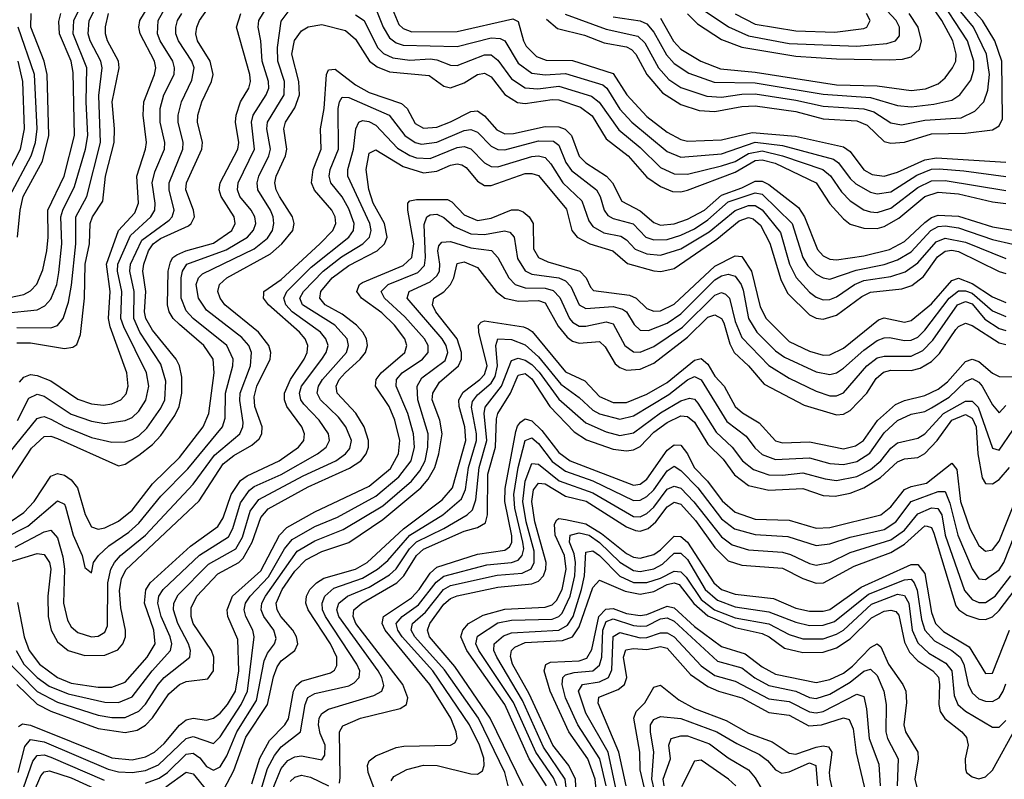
# Model space of a CAD drawing. Header units: inches. Extents: x 501365 to 657855, y 482276 to 547543.
# Tile 440 of 656: x 561558 to 564465, y 535430 to 537672. Entities that reach past the tile are written whole.
import ezdxf

# ---------------------------------------------------------------- set-up
doc = ezdxf.new("R2010")
doc.units = ezdxf.units.IN
doc.header["$MEASUREMENT"] = 0
doc.layers.add('A5563', color=7, linetype='Continuous')

msp = doc.modelspace()

# ---------------------------------------------------------------- linework, layer by layer
at = {"layer": 'A5563', "color": 5}
for points, elevation in [([(561514.3, 536805.7), (561610, 536815.8), (561632.6, 536827.4), (561650, 536847.4), (561667.8, 536890), (561674, 536926), (561682.9, 537010), (561680.1, 537090), (561685.2, 537110), (561719.9, 537180.1), (561752.4, 537290), (561759.2, 537330), (561754.3, 537430), (561756.8, 537530), (561716.5, 537630), (561717.8, 537670), (561767, 537770)], 4060), ([(561550, 536763.1), (561650, 536762.4), (561670.2, 536769.8), (561686.5, 536790), (561702.1, 536837.9), (561711.6, 536888.4), (561723.8, 537010), (561724, 537090), (561756.3, 537150), (561796.7, 537310), (561792.1, 537447.9), (561801.6, 537530), (561797.5, 537550), (561765.8, 537610), (561760.3, 537630), (561763.6, 537670), (561803.3, 537750)], 4040), ([(563310, 537680.7), (563390, 537668.9), (563410, 537660.2), (563430, 537635.4), (563467.9, 537567.9), (563490, 537542.4), (563533.9, 537513.9), (563608, 537488), (563730, 537485.4), (563930, 537452.2), (564070, 537442.4), (564150, 537418.5), (564190, 537415.3), (564257.1, 537422.9), (564310, 537434.9), (564334.2, 537450), (564366.2, 537493.8), (564375.5, 537524.5), (564375, 537550), (564356.8, 537610), (564264.4, 537750)], 3960), ([(562648.4, 537728.4), (562678, 537658), (562690, 537645.8), (562716.2, 537636.2), (562850, 537637.7), (563014.5, 537674.5), (563030, 537666.5), (563045.2, 537610), (563053.9, 537593.9), (563083.5, 537563.5), (563112.8, 537552.8), (563190, 537551.8), (563310, 537513.7), (563350.6, 537450), (563410, 537386.6), (563470, 537340.5), (563510, 537318.5), (563530, 537313), (563630, 537317), (563720.7, 537339.3), (563848.6, 537328.6), (563990, 537296.9), (564010, 537282.8), (564050, 537228.6), (564075.4, 537215.4), (564110, 537210), (564150, 537221.5), (564230, 537257.9), (564264.6, 537264.6), (564470, 537251.8)], 3880), ([(563113.6, 537673.6), (563145.8, 537645.8), (563226, 537626), (563283.6, 537603.6), (563350, 537591.7), (563364, 537584), (563377.3, 537570), (563409.9, 537509.9), (563455.8, 537455.8), (563510, 537421.4), (563564.5, 537404.5), (563610, 537401.4), (563690, 537415.8), (563730, 537417.6), (563850, 537401.3), (563930, 537379.9), (564030, 537373.7), (564060.6, 537360.6), (564110, 537312.6), (564130, 537307.7), (564170, 537310.9), (564250, 537335), (564350, 537336.9), (564430, 537347.4), (564450, 537359.2), (564460.1, 537379.9), (564458.2, 537550), (564437.1, 537610), (564400.6, 537670), (564347.5, 537727.5)], 3920), ([(563450, 537677), (563488.6, 537608.6), (563510, 537585), (563569.2, 537549.2), (563627.2, 537527.2), (563730, 537517.2), (563970, 537479.7), (564090, 537476.6), (564190, 537463.2), (564232, 537468), (564270, 537483.1), (564290, 537500.5), (564312.5, 537530), (564321.5, 537550), (564323.2, 537570), (564312.8, 537610), (564280.9, 537670), (564235.3, 537735.3)], 3980), ([(563579.4, 537699.4), (563651.1, 537651.1), (563710, 537624.4), (563830, 537602.1), (564030, 537593.7), (564118.5, 537601.5), (564143.4, 537610), (564155.4, 537624.6), (564156, 537650), (564145.9, 537670), (564090, 537730.2)], 4040), ([(561490, 536844.3), (561570, 536860.6), (561590, 536871.3), (561608.5, 536891.5), (561626.2, 536933.8), (561638.3, 536990), (561642.3, 537030), (561641.1, 537110), (561689.6, 537210), (561720, 537330), (561716.5, 537516.5), (561709.8, 537550), (561675.5, 537630), (561673.7, 537666.3), (561679.7, 537690)], 4080), ([(561499.7, 536360.3), (561610, 536494.7), (561621.3, 536498.7), (561630, 536501), (561650, 536493.2), (561690, 536471.2), (561770, 536438.3), (561830, 536425), (561870, 536426.1), (561890, 536432.5), (561910, 536443.7), (561933.6, 536466.4), (561975, 536525), (561986.7, 536550), (561990, 536605.1), (561975, 536655.1), (561913.1, 536750), (561894.9, 536790), (561895.8, 536870), (561883, 536930), (561885.6, 536950), (561918.8, 537021.1), (561999.3, 537080.7), (562008.6, 537090), (562014.7, 537110), (561999, 537170), (561999, 537190), (562040.1, 537290), (562040.8, 537310), (562026.4, 537370), (562025.7, 537390), (562035.4, 537430), (562066.7, 537493.3), (562073, 537530), (562066.3, 537550), (562026.7, 537610), (562019.5, 537630), (562018.8, 537650), (562024.3, 537670), (562036.8, 537690)], 3940), ([(561510, 536140.2), (561582.6, 536177.4), (561670, 536252), (561690, 536241.4), (561693.7, 536233.7), (561715.7, 536150), (561742.5, 536090), (561750, 536054.8), (561770, 536039.1), (561776, 536070), (561790.7, 536090), (561821.3, 536118.7), (561880.6, 536159.4), (561910, 536185.7), (561975, 536265.1), (562054.1, 536345.9), (562156.5, 536470), (562164.3, 536495.7), (562165.4, 536570), (562187.5, 536650), (562188.8, 536670), (562169.6, 536710), (562070.6, 536790), (562050, 536812.6), (562034.8, 536850), (562035.1, 536910), (562039, 536930), (562052.1, 536950), (562167.6, 536992.4), (562230.3, 537029.7), (562248.9, 537051.1), (562254.9, 537070), (562252.2, 537090), (562241.5, 537110), (562208.1, 537150), (562201.1, 537170), (562203.6, 537190), (562251.4, 537290), (562242.8, 537370), (562247.5, 537390), (562285.9, 537450), (562293.3, 537470), (562293.1, 537490), (562274, 537550), (562270.5, 537610), (562262.2, 537650), (562264.1, 537670), (562288.7, 537710)], 3860), ([(561530, 536311), (561593.2, 536406.8), (561630, 536441.4), (561650, 536442.5), (561670, 536435.7), (561850, 536355.2), (561870, 536359.5), (561910, 536386.3), (561950, 536417.6), (561975, 536445), (562016.3, 536503.7), (562029, 536530), (562036.5, 536570), (562036.6, 536616.6), (562029.8, 536649.8), (562020.2, 536670), (561950, 536755.4), (561930.9, 536790), (561926.6, 536810), (561930.1, 536870), (561921.3, 536930), (561924.8, 536950), (561938.9, 536990), (561951.9, 537010), (561974.2, 537025.8), (562056.1, 537063.9), (562064.8, 537070), (562074.1, 537090), (562071.6, 537110), (562049, 537170), (562050.4, 537190), (562096.2, 537290), (562098.2, 537310), (562083.4, 537370), (562084.2, 537390), (562095.7, 537430), (562124.6, 537490), (562129.1, 537510), (562120.8, 537550), (562083.1, 537610), (562078.1, 537630), (562080.7, 537650), (562089.3, 537670), (562117.9, 537710)], 3920), ([(561530, 536189.4), (561570, 536216.9), (561601, 536250), (561650, 536324.1), (561670, 536332.7), (561690, 536327.1), (561710, 536313.3), (561728.5, 536290), (561751, 536211), (561770, 536174.8), (561790, 536167.6), (561810, 536172.2), (561850, 536191.7), (561890, 536224.2), (561950, 536301.5), (562030, 536379.7), (562100.1, 536470), (562116.5, 536510), (562132.4, 536630), (562129.7, 536669.7), (562102.2, 536710), (562030, 536771.8), (562011.6, 536790), (561999.4, 536810), (561994.9, 536830), (561996.6, 536930), (562003.2, 536956.8), (562010.3, 536969.7), (562021.8, 536978.2), (562048.2, 536990), (562130, 537012.3), (562184.2, 537050), (562194.7, 537070), (562191.8, 537090), (562152.5, 537150), (562147.2, 537170), (562150.5, 537190), (562202.5, 537290), (562205.1, 537310), (562195.4, 537370), (562197.4, 537390), (562209.7, 537430), (562234.4, 537470), (562239.9, 537490), (562237.8, 537510), (562198, 537650), (562210.6, 537690)], 3880), ([(561544.9, 536115.1), (561630, 536160.2), (561650, 536165.2), (561670, 536142.7), (561686, 536086), (561690.5, 536050), (561687.5, 535950), (561699.1, 535899.1), (561710, 535880.1), (561730, 535862.6), (561770, 535850.4), (561790, 535852.2), (561810, 535864), (561817.7, 535882.3), (561818.5, 536010), (561827.6, 536050), (561837.9, 536070), (561855.7, 536090), (561929.2, 536150), (562070, 536300.9), (562133.7, 536386.3), (562208.5, 536450), (562217.3, 536470), (562217.5, 536482.5), (562208.1, 536548.1), (562209.1, 536570), (562239.6, 536650), (562242.7, 536690), (562234.6, 536710), (562214.3, 536734.3), (562110, 536814.5), (562086.3, 536850), (562079.4, 536890), (562085.6, 536910), (562097.8, 536922.2), (562250, 536995.3), (562290, 537027.3), (562304.7, 537050), (562308.9, 537070), (562306.5, 537090), (562298.6, 537110), (562260.9, 537170), (562258.8, 537190), (562264.1, 537210), (562294, 537270), (562298.3, 537290), (562287.9, 537350), (562290, 537370), (562339.4, 537450), (562340.3, 537490), (562320.3, 537550), (562319.1, 537590), (562330, 537668), (562356.4, 537703.6)], 3840), ([(561550, 536717.9), (561590, 536718.3), (561690, 536701.5), (561715.1, 536704.9), (561727.1, 536712.9), (561737.3, 536742.7), (561749.6, 536850.4), (561751.8, 536950), (561763.8, 537010), (561766, 537070), (561773.1, 537090), (561803.3, 537136.7), (561811.8, 537210), (561837.4, 537310), (561838.4, 537350), (561831, 537430), (561851.8, 537530), (561849.7, 537550), (561817.3, 537610), (561811.6, 537630), (561811.5, 537651.5), (561820.4, 537690)], 4020), ([(561551.5, 536488.5), (561585.6, 536554.4), (561610, 536566.6), (561630, 536561.2), (561710, 536507.5), (561770, 536486.6), (561810, 536480.3), (561870, 536488.8), (561890, 536498.1), (561910, 536516.5), (561930.9, 536549.1), (561939.5, 536590), (561932.4, 536630), (561865.2, 536765.3), (561857.2, 536790), (561860.1, 536870), (561847.2, 536930), (561847.6, 536950), (561885, 537035), (561945.8, 537090), (561957.1, 537110), (561958.3, 537130), (561949.4, 537190.6), (561957.5, 537222.5), (561986.1, 537290), (561986.9, 537310), (561973.3, 537370), (561972.9, 537410), (561984.1, 537450), (562013.8, 537510), (562015.4, 537530), (562010.2, 537550), (561972.8, 537610), (561965.3, 537630), (561967.2, 537670), (561990, 537709.7)], 3960), ([(561552.1, 537030), (561559.3, 537110), (561568.1, 537150), (561625.2, 537254.8), (561644.4, 537330), (561639.5, 537510), (561630, 537550), (561590.9, 537650), (561591.6, 537690)], 4120), ([(561557.7, 536602.3), (561570, 536616.5), (561590, 536624.3), (561610, 536622), (561650, 536606.4), (561730, 536551.7), (561770, 536537.6), (561805.8, 536534.2), (561830, 536537.7), (561856.7, 536550), (561872.3, 536567.7), (561878.4, 536590), (561874.1, 536630), (561825.1, 536765.1), (561820.1, 536790), (561825, 536870), (561814.8, 536950), (561850.2, 537050), (561897.8, 537102.2), (561909.2, 537130), (561904.3, 537210), (561929.9, 537290), (561932.2, 537310), (561922.7, 537390), (561924.3, 537430), (561956, 537510), (561959.8, 537530), (561956.3, 537550), (561914, 537630), (561910, 537650), (561912.4, 537670), (561937.3, 537710)], 3980), ([(562610, 537703.8), (562631.2, 537650), (562650, 537618.5), (562670, 537603.5), (562690, 537597.1), (562850, 537592.5), (562950, 537618.7), (562977, 537617), (562990, 537610), (563030, 537543.9), (563070, 537514.6), (563109.6, 537509.6), (563170, 537513.7), (563279.4, 537479.4), (563291.5, 537470), (563330, 537407.7), (563365, 537370), (563470, 537282.8), (563510, 537265.9), (563630, 537276.4), (563730, 537310.9), (563810, 537300.7), (563960.6, 537260.6), (563975.8, 537250), (564010, 537203.2), (564027.1, 537187.1), (564070, 537163.4), (564090, 537157.9), (564130, 537164.2), (564207.1, 537212.9), (564250, 537230.4), (564272.3, 537232.3), (564345.9, 537225.9), (564470, 537208.8)], 3860), ([(563168.7, 537688.7), (563290, 537644.3), (563383.1, 537623.1), (563403.5, 537603.5), (563444.4, 537530), (563475.1, 537495.1), (563510, 537471.9), (563586.5, 537446.5), (563630, 537443.8), (563690, 537452.6), (563730, 537453.3), (563850, 537434.8), (563930, 537416.6), (564050, 537409.1), (564079.7, 537399.7), (564130, 537367.3), (564161.7, 537361.7), (564230, 537375), (564337.6, 537382.4), (564378.2, 537401.8), (564404.6, 537430), (564416.1, 537463.9), (564421.5, 537510), (564412.3, 537570), (564374.4, 537650), (564327.2, 537707.2)], 3940), ([(563530, 537689.7), (563559.6, 537659.6), (563630, 537614), (563690, 537591.4), (563850, 537564.9), (563970, 537556.8), (564126.2, 537553.8), (564164.3, 537555.7), (564190, 537562.7), (564214.5, 537585.5), (564220.6, 537610), (564210.8, 537650), (564184.6, 537690)], 4020), ([(563670, 537689.1), (563730, 537659.2), (563850, 537639.1), (563965, 537635), (564050, 537646.1), (564059.4, 537650), (564069.3, 537670), (564057.9, 537690)], 4060), ([(561490, 536060.1), (561610, 536095.9), (561630, 536093.2), (561645.8, 536070), (561650, 536050), (561641.6, 535970), (561642, 535910), (561651.4, 535870), (561670, 535835.4), (561701, 535810), (561750, 535795.2), (561810, 535795.8), (561847.8, 535812.2), (561862.9, 535830), (561870.4, 535850), (561870.4, 535870), (561856.3, 535936.3), (561852.8, 535987.2), (561859, 536021), (561871.9, 536048.1), (562087.8, 536252.2), (562158.7, 536361.3), (562190, 536385.8), (562243.9, 536416.1), (562264.8, 536435.1), (562273, 536450), (562274.2, 536470), (562252.6, 536530), (562250, 536558.4), (562258.4, 536590), (562297.3, 536670), (562299.2, 536690), (562294.1, 536710), (562263, 536750), (562163.5, 536830), (562149.6, 536850), (562143.5, 536870), (562148, 536890), (562169.5, 536910), (562298.8, 536981.2), (562332.5, 537010), (562364.1, 537050), (562368.7, 537070), (562363.2, 537090), (562325, 537150), (562314.9, 537170), (562311.8, 537190), (562315.7, 537210), (562342.9, 537270), (562346.5, 537290), (562337.9, 537350), (562342.7, 537370), (562370, 537412.3), (562383.8, 537450), (562382.7, 537490), (562361.4, 537570), (562369, 537611), (562390, 537638.8), (562410, 537651.4), (562450, 537658.1), (562520.1, 537640.1), (562550, 537614.8), (562591, 537550), (562613.2, 537533.2), (562650, 537518.1), (562767.5, 537507.5), (562810, 537475.8), (562830, 537471.4), (562870, 537485.6), (562910, 537510.3), (562930, 537514.6), (562950, 537503.6), (562990.9, 537450.9), (563027.6, 537427.6), (563050, 537424.5), (563130, 537436.6), (563150, 537435.6), (563213.6, 537413.6), (563248.7, 537388.7), (563290, 537320.4), (563354.1, 537270), (563410, 537206.9), (563450, 537179.5), (563485, 537165), (563510, 537163.9), (563530, 537168.5), (563670, 537222.2), (563730, 537256.2), (563750, 537258.4), (563788.2, 537248.2), (563910, 537190.1), (563950, 537128.9), (563990, 537083.9), (564010, 537068.8), (564050, 537056.2), (564090, 537055.8), (564110, 537061.6), (564153.4, 537086.6), (564230, 537150), (564270, 537162.7), (564330, 537157.9), (564430, 537134.4), (564470, 537129.7)], 3820), ([(562550, 537686.5), (562575.5, 537670), (562614.3, 537590), (562632, 537572), (562659.7, 537559.7), (562710, 537553), (562770, 537556.1), (562790, 537553.3), (562830, 537538), (562850, 537537), (562930, 537568.8), (562950, 537568.5), (562970, 537552.9), (563010, 537497.5), (563050, 537471.1), (563088, 537468), (563150, 537475.4), (563246.4, 537446.4), (563268.9, 537428.9), (563326.7, 537346.7), (563390, 537295.1), (563450, 537236.1), (563490, 537216.9), (563530, 537215.7), (563630, 537240.2), (563670, 537253.8), (563710, 537276.8), (563750, 537284.7), (563810.4, 537270.4), (563929.4, 537229.4), (563951.5, 537211.5), (563984.1, 537164.1), (564010, 537137.6), (564050, 537111), (564070, 537104.5), (564090, 537103.2), (564130, 537115.5), (564210, 537177), (564250, 537196.8), (564290, 537197.7), (564470, 537168.3)], 3840), ([(561527.9, 537150), (561592.5, 537270), (561605.1, 537310), (561610.1, 537350), (561602, 537510), (561554.1, 537650)], 4140), ([(561497.5, 537170), (561560.3, 537290), (561572.5, 537350), (561567.9, 537490), (561553.7, 537550)], 4160), ([(561551.7, 535951.7), (561571.4, 535850), (561586.2, 535810), (561616.5, 535770), (561670.1, 535730), (561710, 535713.5), (561790, 535701.9), (561830, 535702.1), (561870, 535716.1), (561935, 535790), (561958.2, 535830), (561953.9, 535870), (561926.5, 535950), (561930.8, 535989.2), (561943.4, 536010), (562062, 536118), (562143.6, 536176.4), (562158.7, 536201.3), (562182.3, 536270), (562210, 536311.3), (562230, 536325.6), (562324.5, 536370), (562381.4, 536410), (562397.1, 536430), (562399.1, 536450), (562391.3, 536470), (562347.2, 536530), (562340.2, 536550), (562340.3, 536570), (562357.3, 536610), (562397.9, 536670), (562406.8, 536690), (562408.8, 536710), (562401.3, 536730), (562384.5, 536750), (562293, 536830), (562278.1, 536850), (562278.5, 536861.5), (562279.1, 536870), (562330, 536905.5), (562444.6, 537010), (562483.1, 537050), (562491.7, 537070), (562489.4, 537090), (562479.6, 537110), (562428.6, 537168.6), (562419.7, 537190), (562424.7, 537230), (562448.6, 537290), (562446.2, 537350), (562457.5, 537410), (562463.6, 537510), (562470, 537524.3), (562490, 537525.9), (562550, 537479.9), (562590, 537457.4), (562685, 537425), (562701.9, 537410), (562726, 537366), (562750, 537351.6), (562790, 537355.3), (562830, 537370.3), (562890, 537401.2), (562910, 537403), (562930, 537387.9), (562966.8, 537346.8), (562990, 537335.6), (563016.1, 537336.1), (563110, 537356.9), (563150, 537355.4), (563168.6, 537348.6), (563187.4, 537330), (563210, 537269.7), (563230, 537249.5), (563290.7, 537210), (563308, 537190), (563336.3, 537136.3), (563390, 537107.5), (563430, 537073.5), (563450, 537065.4), (563490, 537069.4), (563530, 537083.2), (563579.7, 537110), (563630, 537154.2), (563690, 537175.3), (563730, 537195.5), (563750, 537195.8), (563770, 537185.1), (563857.4, 537117.4), (563874.8, 537090), (563913.3, 536993.3), (563930, 536974.7), (563950, 536965), (563970, 536963.3), (564050, 536974.8), (564126.3, 536993.7), (564170, 537016.9), (564230, 537073.8), (564250, 537088.6), (564270, 537095.3), (564330, 537092.1), (564430, 537060.6), (564488.8, 537051.2)], 3780), ([(561547.8, 535810), (561570.7, 535770), (561610, 535729.8), (561645.1, 535705.1), (561701.6, 535681.6), (561810, 535657.1), (561850, 535656.6), (561890, 535673.3), (561949.5, 535750), (562003.6, 535810), (562006.9, 535830), (562002.6, 535850), (561976.3, 535910), (561966, 535950), (561969.3, 535970), (561981.5, 535990), (562088.6, 536091.4), (562174.4, 536145.6), (562187.9, 536170), (562210, 536245.7), (562236.3, 536283.7), (562250, 536294.3), (562330, 536329.8), (562437.8, 536390), (562463.4, 536410), (562472.8, 536430), (562469.9, 536450), (562442.6, 536490), (562396.7, 536536.7), (562387.8, 536550), (562384.4, 536570), (562390, 536590.5), (562449.7, 536670), (562462.8, 536690), (562468.4, 536710), (562462.4, 536730), (562446.1, 536750), (562362.4, 536810), (562343.5, 536830), (562337.9, 536850), (562347, 536870), (562418.4, 536941.6), (562529.6, 537030), (562544, 537050), (562545.8, 537070), (562530, 537113.7), (562510, 537149.1), (562477, 537190), (562471.9, 537210), (562475.1, 537230), (562499.4, 537290), (562498.7, 537410), (562502.2, 537430), (562510, 537442.9), (562530, 537442.2), (562649.2, 537390), (562694.8, 537330), (562725.6, 537310), (562744.9, 537304.9), (562790, 537310.9), (562870, 537345.4), (562890, 537348.4), (562910, 537339.7), (562950, 537298.3), (562970, 537288.5), (562990, 537288.2), (563090, 537314.1), (563133.8, 537313.8), (563150, 537301.8), (563170.7, 537250.7), (563187.2, 537227.2), (563261.3, 537170), (563271.9, 537150), (563283.3, 537110), (563294.5, 537094.5), (563310, 537085.3), (563369.5, 537069.5), (563406.7, 537030), (563430, 537022), (563470, 537023.6), (563510, 537035.7), (563550, 537054.8), (563590, 537080.8), (563650, 537134), (563730, 537161.3), (563750, 537157.4), (563838.3, 537070), (563869.8, 536970), (563885.4, 536945.4), (563910, 536920.6), (563930, 536909.7), (563950, 536906.5), (564027.6, 536932.4), (564110.3, 536949.7), (564150, 536963), (564190, 536987.2), (564248, 537050), (564270, 537061.7), (564290, 537063.8), (564330, 537057.3), (564430, 537023.4), (564490, 537009.1)], 3760), ([(561510, 535790.1), (561610, 535688.7), (561670, 535657.2), (561790, 535619.1), (561830, 535612), (561870, 535612.6), (561910, 535630.9), (561930, 535651.1), (561967.1, 535710), (561984.6, 535730), (562060.8, 535790), (562062.4, 535810), (562056.1, 535830), (562025.3, 535890), (562012.3, 535930), (562013.2, 535950), (562026, 535974), (562115.7, 536064.3), (562196.5, 536110), (562216, 536144), (562238.5, 536221.5), (562264.2, 536255.8), (562394.6, 536325.4), (562491.6, 536370), (562520.3, 536390), (562533.3, 536406.7), (562537.7, 536430), (562520.8, 536470), (562498.9, 536498.9), (562446.7, 536550), (562436.6, 536570), (562439.9, 536590), (562451.9, 536610), (562523.3, 536690), (562529.3, 536710), (562524.5, 536730), (562488.9, 536770), (562393, 536830), (562384.8, 536850), (562395.9, 536870), (562454.6, 536930), (562508.1, 536971.9), (562571.3, 537010), (562591.1, 537030), (562595.7, 537050), (562591.5, 537070), (562527.2, 537210), (562526.6, 537230), (562543.5, 537290), (562550.3, 537349.7), (562559.8, 537370), (562570, 537374.3), (562588.9, 537371.1), (562610, 537360.4), (562673.3, 537293.3), (562710, 537270.9), (562730, 537264.1), (562770, 537262.2), (562850, 537294.6), (562870, 537297.6), (562890, 537291.3), (562930, 537249.4), (562950, 537238.6), (562970, 537238.1), (563070, 537268.4), (563090, 537270), (563110, 537265.2), (563126.6, 537246.6), (563161.7, 537190), (563217.7, 537137.7), (563238.4, 537078.4), (563250, 537061.9), (563282.7, 537042.7), (563333.2, 537033.2), (563350, 537022.2), (563374.9, 536994.9), (563410, 536980.4), (563450, 536976.9), (563510, 536995.5), (563593.7, 537046.3), (563670, 537108.5), (563710, 537123.3), (563730, 537123.1), (563750.6, 537110.6), (563804.3, 537044.3), (563830.7, 536950.7), (563850.9, 536910.9), (563890, 536867.4), (563910, 536852.5), (563930, 536844.7), (563950, 536845.6), (563970, 536853.8), (564022.8, 536890), (564050, 536902), (564130, 536914.3), (564172.3, 536927.7), (564210, 536954.5), (564263.4, 537016.6), (564290, 537027.5), (564350, 537015.7), (564470, 536967.3)], 3740), ([(561550, 535710), (561610, 535651.3), (561650, 535631.2), (561790, 535579.4), (561870, 535568.1), (561904.9, 535575.1), (561930, 535589.8), (561950, 535610.7), (561998, 535682), (562030, 535709.8), (562050, 535718.4), (562113.7, 535726.3), (562130.2, 535749.8), (562131.7, 535790), (562124.6, 535810), (562070.7, 535890), (562064, 535910), (562064.5, 535935.5), (562081.4, 535970), (562143.5, 536036.5), (562205.1, 536070), (562217.9, 536082.1), (562244.9, 536130), (562270, 536202.9), (562291.4, 536228.6), (562410, 536292.8), (562532.3, 536347.7), (562564.9, 536370), (562580.7, 536390), (562588.2, 536410), (562588.3, 536430), (562574.8, 536470), (562550.6, 536510.6), (562495.5, 536570), (562492.6, 536590), (562501.8, 536610), (562518.8, 536630), (562563.4, 536670), (562578.7, 536690), (562585.1, 536710), (562582.4, 536730), (562571.4, 536750), (562552.4, 536770), (562510, 536802.6), (562460.4, 536830), (562444, 536850), (562447.1, 536870), (562480.9, 536910), (562530, 536946.6), (562613.3, 536990), (562635, 537010), (562643.4, 537030), (562634.8, 537070), (562601.6, 537130), (562589.4, 537170.6), (562580.8, 537230), (562590, 537277.8), (562610, 537288.1), (562690, 537238.4), (562750, 537219.6), (562790, 537224.9), (562830, 537242.3), (562850, 537246.4), (562863.3, 537243.3), (562876, 537236), (562910, 537195.2), (562930, 537182.9), (562950, 537183), (563050, 537218.2), (563070, 537218.4), (563090, 537211.7), (563172.6, 537112.6), (563187.8, 537050), (563203.9, 537030), (563241, 537010), (563309.6, 536989.6), (563352.2, 536952.2), (563430, 536931), (563451.5, 536928.5), (563490, 536937.6), (563616.3, 537023.7), (563682, 537078), (563710, 537087.8), (563723.9, 537083.9), (563745.4, 537065.4), (563772.8, 537012.8), (563805, 536905), (563825.1, 536865.1), (563890, 536800.7), (563910, 536790.9), (563930, 536787.8), (563970, 536799.9), (564044.7, 536855.3), (564070, 536868.1), (564162.1, 536877.9), (564192.1, 536887.9), (564226.4, 536913.6), (564267.8, 536972.2), (564290, 536988.6), (564310, 536991.6), (564330, 536987.8), (564450, 536929.2), (564470, 536923.3)], 3720), ([(561554.4, 535585.6), (561566.7, 535593.3), (561590, 535589.2), (561830, 535492.7), (561890, 535487.3), (561930, 535495.9), (561956.6, 535510), (561984.8, 535535.2), (562030, 535589.8), (562050, 535605.5), (562070, 535610.1), (562110, 535604.4), (562130, 535609.7), (562150, 535624.6), (562171.9, 535650), (562195.1, 535690), (562204.7, 535750), (562202.2, 535842.2), (562173.1, 535910), (562170.7, 535930), (562186.3, 535970), (562270, 536045.4), (562325.6, 536150), (562347, 536173), (562430, 536219.7), (562590, 536295.1), (562652.5, 536347.5), (562676.9, 536390), (562680.5, 536430), (562665.9, 536490), (562649.4, 536530), (562608.8, 536590), (562610.5, 536610), (562625.1, 536630), (562695.4, 536690), (562701.6, 536710), (562694.8, 536730), (562664.6, 536770), (562626.9, 536806.9), (562567.2, 536850), (562553.6, 536870), (562561.2, 536890), (562570, 536896), (562690, 536946.9), (562715.7, 536970), (562721.7, 537010), (562704.5, 537110), (562704.5, 537130), (562710, 537137), (562730, 537141.6), (562820.9, 537140.9), (562834, 537134), (562870, 537095.7), (562910, 537079.2), (562950, 537085.8), (563010, 537110.9), (563030, 537110.9), (563044.6, 537104.6), (563062.6, 537090), (563073.9, 537070), (563075.5, 536995.5), (563089.8, 536969.8), (563117.1, 536957.1), (563211.8, 536930), (563230.2, 536910.2), (563242.9, 536882.9), (563252.7, 536872.7), (563358.8, 536858.8), (563377.7, 536850), (563410, 536819.5), (563430, 536811.5), (563450, 536813), (563490, 536832.6), (563610, 536944.5), (563670, 536975.4), (563690, 536973.2), (563718.5, 536930), (563744.7, 536824.7), (563761.6, 536790), (563830, 536722.2), (563890, 536693.2), (563930, 536681.9), (563950, 536682.6), (563990, 536702.6), (564094, 536786), (564110, 536791.5), (564170, 536779.2), (564190, 536783.6), (564250, 536833), (564310, 536902.6), (564330, 536909), (564370, 536893.8), (564430, 536853.8), (564470, 536836.8)], 3680), ([(561553.8, 535450), (561573.1, 535526.9), (561590, 535547), (561630, 535539.8), (561819.1, 535459.1), (561850, 535451.6), (561890, 535449.3), (561930, 535455.2), (561967.8, 535472.2), (562050, 535550.6), (562070, 535556.5), (562130, 535535.2), (562150, 535554.9), (562212.5, 535650), (562231, 535690), (562250.8, 535850), (562246.9, 535870), (562225.7, 535910), (562220.6, 535930), (562224.6, 535950), (562238.3, 535970), (562292.6, 536027.4), (562339.6, 536110), (562362.4, 536137.6), (562430, 536176.1), (562496.3, 536203.7), (562610, 536265.4), (562677.9, 536322.1), (562713.7, 536370), (562723.6, 536410), (562721.2, 536450), (562704.5, 536510), (562669.3, 536590), (562670.6, 536610), (562687.4, 536630), (562747.8, 536670), (562763.9, 536690), (562763.9, 536710), (562753, 536730), (562695.1, 536795.1), (562635, 536850), (562625.1, 536870), (562646.2, 536890), (562733.9, 536926.1), (562753.2, 536946.8), (562756.6, 536970), (562752.1, 537067.9), (562760.3, 537090), (562770, 537096.3), (562790, 537098.1), (562810, 537087.7), (562841.1, 537061.1), (562890, 537039.5), (562930, 537038.2), (562989, 537049), (563005.2, 537045.2), (563018.4, 537030), (563027.4, 536967.4), (563050.6, 536930.6), (563070, 536920.8), (563150, 536910), (563170, 536901.2), (563184.9, 536884.9), (563210, 536830.5), (563230, 536819.9), (563310, 536825.6), (563338, 536818), (563349.8, 536809.8), (563371.8, 536771.8), (563390, 536755.7), (563414.8, 536754.8), (563470, 536776.4), (563510, 536803.7), (563610, 536904), (563630, 536916.2), (563650, 536920.8), (563670, 536915.4), (563688.2, 536890), (563693.9, 536873.9), (563709.4, 536790), (563734.7, 536750), (563790, 536694.9), (563816.1, 536676.1), (563910, 536632.5), (563950, 536624.5), (563970, 536629.4), (563990, 536643.1), (564050, 536696.7), (564090, 536725.4), (564110, 536733.4), (564126.5, 536733.5), (564170, 536724.9), (564190, 536726.1), (564210, 536735), (564230, 536755.2), (564302.1, 536850), (564330, 536871.4), (564350, 536872.1), (564370, 536865.1), (564430, 536813.1), (564470, 536795.8)], 3660), ([(561930, 535418.1), (561970, 535433.5), (561994.2, 535450), (562050, 535504.3), (562070, 535507.1), (562090, 535493.2), (562110, 535467.3), (562130, 535456.7), (562150, 535466.4), (562170, 535498.9), (562199, 535570), (562257.4, 535662.6), (562280.4, 535779.6), (562290, 535802.2), (562310.7, 535830), (562315, 535845), (562308.3, 535870), (562278.6, 535910), (562271.1, 535930), (562273.5, 535950), (562283.8, 535970), (562377.1, 536102.9), (562430, 536134), (562513.1, 536166.9), (562630, 536237.2), (562714.8, 536310), (562739.5, 536340.5), (562755.1, 536370), (562763.3, 536410), (562764.6, 536450), (562733.7, 536550), (562731.4, 536590), (562745.5, 536614.5), (562813.9, 536666.1), (562822.2, 536690), (562817.7, 536710), (562805.6, 536730), (562702.4, 536850), (562707.6, 536870), (562770, 536898.7), (562790, 536915.5), (562797.4, 536930), (562798.8, 536950), (562793, 536990), (562795.8, 537004.2), (562804.3, 537015.7), (562830, 537017.7), (562890, 536998.8), (562950.7, 536990.7), (562969.3, 536970), (563001.9, 536910), (563021.4, 536890), (563050, 536880.1), (563110, 536879.1), (563133.1, 536873.1), (563152.4, 536852.4), (563181, 536790), (563190, 536778.7), (563210, 536767.7), (563230, 536767.7), (563290, 536780.4), (563310, 536774.1), (563344.8, 536710), (563370, 536691.7), (563390, 536690.9), (563430, 536707.3), (563515.3, 536764.7), (563610, 536858.5), (563630, 536866.7), (563642.1, 536862.1), (563653.8, 536850), (563670, 536781), (563690, 536734.1), (563770, 536651.3), (563830, 536613.4), (563910, 536575.6), (563950, 536561.9), (563970, 536561.5), (563990, 536570.1), (564059, 536650), (564090, 536673.8), (564110, 536679.1), (564190, 536678.9), (564224.8, 536695.2), (564254.2, 536725.8), (564326.5, 536830), (564350, 536840.4), (564370, 536833.2), (564407.9, 536787.9), (564450, 536760.7), (564470, 536754.6)], 3640), ([(562160.9, 535399.1), (562190, 535455.7), (562226.1, 535553.9), (562290, 535650), (562307.4, 535732.6), (562317.9, 535762.1), (562330, 535779), (562370.3, 535810), (562379.2, 535830), (562375.6, 535850), (562364.1, 535870), (562329.4, 535910), (562318, 535930), (562315.6, 535950), (562332.8, 535990), (562370, 536044), (562402.5, 536077.5), (562450, 536101.9), (562530, 536128.9), (562630, 536196.4), (562742, 536290), (562764.6, 536315.5), (562784.1, 536350), (562795.7, 536390), (562805.2, 536450), (562798.5, 536490), (562776, 536550), (562778.2, 536570), (562797.5, 536602.5), (562853.8, 536650), (562862.8, 536670), (562863, 536690), (562849.5, 536730), (562786.4, 536810), (562777.1, 536830), (562781.2, 536850), (562810.8, 536869.2), (562830.2, 536890), (562840.2, 536910), (562850, 536952.4), (562870, 536957), (562910, 536940.2), (562964.7, 536870), (562990, 536850), (563030, 536841.6), (563090, 536843.1), (563110, 536836), (563147.7, 536767.7), (563174.9, 536734.9), (563190, 536722.9), (563210, 536716.8), (563270, 536721.9), (563286.5, 536706.5), (563316.6, 536656.6), (563330, 536645.1), (563350, 536637), (563390, 536640.2), (563430, 536658.5), (563530, 536735.1), (563590, 536794.1), (563610, 536801.2), (563629.9, 536789.9), (563637.1, 536777.1), (563654.8, 536714.8), (563667.8, 536690), (563710, 536650.7), (563756.1, 536596.1), (563873.7, 536533.7), (563970, 536505.5), (563990, 536507.4), (564010, 536518.1), (564059.2, 536570), (564087.1, 536612.9), (564108.6, 536631.4), (564130, 536637.1), (564190, 536636), (564216.3, 536643.7), (564250, 536662.8), (564273.6, 536686.4), (564322, 536758), (564330, 536766.7), (564350, 536775.8), (564370, 536769.3), (564450, 536717.7), (564470, 536713)], 3620), ([(562243.5, 535416.6), (562267.6, 535492.4), (562296, 535544), (562340.8, 535590), (562352, 535608), (562367, 535690), (562374.2, 535705.8), (562390, 535719.7), (562475.7, 535744.3), (562487.7, 535752.3), (562494.7, 535765.3), (562494, 535790), (562475.6, 535830), (562409.6, 535930.4), (562402.9, 535950), (562404.5, 535970), (562415.2, 535990), (562434, 536010), (562456.2, 536023.8), (562550, 536050.4), (562584.5, 536070), (562690.8, 536169.2), (562805.4, 536254.6), (562836.3, 536290), (562875.2, 536430), (562872.5, 536470), (562855.2, 536530), (562854.4, 536550), (562867, 536573), (562916.6, 536610), (562930, 536625.1), (562937.9, 536650), (562913.5, 536750), (562913, 536770), (562920.8, 536779.2), (562930, 536783.5), (563045.2, 536765.2), (563059.3, 536759.3), (563071.2, 536751.2), (563170, 536632.3), (563226.2, 536606.2), (563270, 536559.6), (563310, 536541.7), (563350, 536541.6), (563410, 536566.2), (563470, 536600.9), (563550, 536666.8), (563570, 536671.6), (563590, 536655.6), (563610, 536620.1), (563637.8, 536590), (563670.8, 536530), (563691.7, 536511.7), (563741.5, 536481.5), (563789.2, 536429.2), (563810, 536422.6), (563890, 536425.8), (563990, 536404.9), (564026, 536414), (564049.7, 536430.3), (564091.1, 536488.9), (564144, 536536), (564170, 536547.6), (564230, 536562.9), (564270, 536581.1), (564297, 536603), (564350, 536662.9), (564370, 536670.1), (564390, 536663.5), (564430, 536629.1), (564450, 536618.5), (564570, 536616.3)], 3580), ([(562268.3, 535390), (562290, 535461.6), (562310, 535500.4), (562330, 535525.6), (562386.9, 535570), (562400.9, 535650), (562409.3, 535670.7), (562430, 535682.6), (562530, 535705.3), (562546, 535714), (562560.8, 535730), (562562, 535750), (562554, 535770), (562461.3, 535910), (562452.5, 535930), (562450.7, 535950), (562458.6, 535970), (562485.9, 535994.1), (562570, 536023.2), (562614.6, 536050), (562644.6, 536075.4), (562710, 536149.9), (562807.8, 536210), (562862.6, 536257.4), (562874.6, 536285.4), (562883.1, 536350), (562907, 536430), (562907.2, 536450), (562891.7, 536528.3), (562894.8, 536545.2), (562910, 536565.1), (562950, 536599.2), (562961.5, 536618.5), (562969.2, 536650), (562963.5, 536710), (562969.4, 536730), (563010, 536728.2), (563050, 536712.6), (563090, 536676.8), (563155.8, 536595.8), (563210, 536556.3), (563250, 536519.7), (563270, 536508.9), (563330, 536493.2), (563370, 536502.4), (563474.8, 536565.2), (563530, 536608.8), (563550, 536619.2), (563570, 536609), (563646.1, 536486.1), (563702.7, 536442.7), (563728.1, 536408.1), (563750, 536388.2), (563790, 536373.5), (563890, 536378.4), (563950, 536361.8), (563990, 536358.6), (564030, 536368), (564067.8, 536392.2), (564110, 536452.7), (564150, 536488.6), (564190, 536507.9), (564230, 536515.7), (564250, 536526.6), (564302.6, 536557.4), (564350, 536603.8), (564370, 536612.6), (564390, 536602.2), (564399.8, 536590), (564430, 536535.2), (564450, 536511.1), (564470, 536533.4)], 3560), ([(562303.4, 535396.6), (562330, 535461.6), (562350, 535484.7), (562370, 535496.2), (562390, 535499), (562450, 535486.8), (562459.5, 535500.5), (562459.8, 535530), (562445.1, 535565.1), (562440.2, 535590), (562442.8, 535610), (562450, 535623.8), (562470, 535636.9), (562603.4, 535676.6), (562627, 535690), (562633.5, 535706.5), (562627.6, 535730), (562616.1, 535750), (562500.2, 535910), (562494.5, 535930), (562500.8, 535950), (562525.6, 535970), (562590, 535997.3), (562650, 536033.7), (562670, 536051), (562709, 536110), (562730, 536131), (562809.9, 536170.1), (562879, 536210), (562895.1, 536224.9), (562905.2, 536254.8), (562914.4, 536350), (562937.1, 536430), (562929.3, 536510), (562932, 536528), (562981, 536590), (563010, 536666.2), (563030, 536672.6), (563050, 536667.3), (563070, 536654), (563091.5, 536631.5), (563150, 536551.5), (563230, 536481.7), (563290, 536455.4), (563330, 536444.8), (563370, 536452.4), (563450, 536511.4), (563510, 536547.4), (563535.2, 536555.2), (563550, 536551.4), (563560.4, 536540.4), (563614.8, 536454.8), (563661.5, 536410), (563692.4, 536370), (563724.2, 536344.2), (563770, 536328.9), (563810, 536327.7), (563870, 536334.3), (563936.4, 536316.4), (563970, 536312.1), (564030, 536323.5), (564070, 536344.3), (564100.5, 536370), (564130, 536406.9), (564150, 536423.4), (564210, 536436.6), (564230, 536449.7), (564285.9, 536510), (564350, 536546), (564370, 536546.3), (564388.3, 536528.3), (564430, 536407.1), (564450, 536401.6), (564490, 536460.4)], 3540), ([(562501.9, 535418.1), (562504.7, 535435.3), (562501.9, 535570), (562512.3, 535587.7), (562564.8, 535610), (562681, 535639), (562700.4, 535650), (562704.5, 535670), (562689.5, 535710), (562550.7, 535890), (562542.6, 535910), (562544.5, 535930), (562568.5, 535950), (562671.4, 536010), (562692.4, 536030), (562730, 536090), (562750, 536109.3), (562870, 536161.7), (562910, 536172.9), (562933.3, 536186.7), (562939, 536210), (562940, 536330), (562962.7, 536410), (562966, 536494), (562970, 536510), (563007.6, 536570), (563030, 536622.4), (563050, 536627.9), (563070, 536612.1), (563123.5, 536530), (563195.3, 536455.3), (563231.9, 536431.9), (563310, 536404.4), (563350, 536399.8), (563370, 536402.1), (563390, 536412.2), (563430, 536454.5), (563470, 536483.1), (563510, 536502.5), (563530, 536500.8), (563550, 536484.3), (563590, 536418.8), (563634.6, 536374.6), (563668.7, 536328.7), (563710, 536297.1), (563770, 536283), (563870, 536288.1), (563930, 536267), (563965.6, 536265.6), (564010, 536274.7), (564050, 536290.5), (564099.3, 536320.7), (564150, 536367.3), (564170, 536375.3), (564210, 536380), (564230, 536391.1), (564267.3, 536430), (564310, 536490), (564350, 536506.6), (564370, 536496.2), (564382.4, 536470), (564387.3, 536390), (564399.9, 536319.9), (564410, 536302.6), (564430, 536301.5), (564450, 536315.1), (564480.1, 536350)], 3520), ([(562609.4, 535389.4), (562587.3, 535450), (562585.1, 535470), (562590, 535484.3), (562610, 535498.9), (562670, 535523.4), (562692.3, 535527.7), (562829.9, 535530.1), (562842.9, 535537.1), (562849.9, 535550.1), (562847.2, 535570), (562830.8, 535610), (562768.8, 535710), (562637.2, 535870), (562628.1, 535890), (562632, 535910), (562714.8, 535965.2), (562737.2, 535990), (562770, 536038.4), (562790, 536055.6), (562910, 536094.7), (562990, 536106.5), (563004.4, 536115.6), (563011.5, 536128.5), (563011.4, 536148.6), (562990.7, 536250), (562991.9, 536288.1), (563023.2, 536456.8), (563027.5, 536472.5), (563036.3, 536483.7), (563050, 536493.7), (563070, 536487.8), (563099.2, 536459.2), (563150, 536394.8), (563183.6, 536370), (563370, 536298.2), (563390, 536301.4), (563410, 536315.3), (563470, 536401.6), (563490, 536416.6), (563510, 536415.8), (563529.4, 536390), (563549.6, 536350), (563588.7, 536310), (563631.9, 536251.9), (563670, 536218.2), (563730, 536197.8), (563830, 536194.4), (563910, 536171.2), (563950, 536173.2), (564100.4, 536210), (564130, 536234.3), (564170, 536284.7), (564190, 536294.5), (564235.8, 536304.2), (564310, 536362.6), (564324.6, 536344.6), (564336.1, 536250), (564363.2, 536170), (564390, 536119.6), (564410, 536103.3), (564430, 536107.5), (564450, 536133.1), (564505.1, 536270)], 3480), ([(562654.5, 535425.5), (562662.3, 535437.7), (562701, 535459), (562750, 535471.5), (562790.8, 535470.8), (562890, 535445.6), (562910, 535445), (562925, 535455), (562929.9, 535470.1), (562928, 535492), (562915.4, 535530), (562885.7, 535590), (562777.9, 535750), (562687.5, 535850), (562674.2, 535870), (562669.7, 535890), (562687.6, 535910), (562735.7, 535944.3), (562787.9, 536012.1), (562810, 536029.3), (562937.5, 536062.5), (563010.1, 536069.9), (563030, 536077), (563042.1, 536090), (563046.6, 536110), (563044, 536130), (563019.5, 536230), (563016.7, 536270), (563029.5, 536350), (563050, 536430.1), (563070, 536437.9), (563090, 536420.9), (563130, 536368.3), (563170, 536339.7), (563250.5, 536310.5), (563370, 536253), (563390, 536254), (563410, 536264.7), (563430, 536284.3), (563470, 536340.7), (563490, 536354.1), (563510, 536341.5), (563559.9, 536290), (563630, 536198.2), (563668.9, 536168.9), (563730, 536152.3), (563826, 536146), (563910, 536120.2), (563950, 536124.9), (564010, 536144.3), (564110, 536167.2), (564144.9, 536190), (564190.4, 536249.6), (564270, 536279.3), (564290, 536279.7), (564304.6, 536244.6), (564327.9, 536150), (564370, 536050.7), (564390, 536021.3), (564410, 536019.1), (564450, 536048.1), (564464.1, 536070), (564510, 536186.4)], 3460), ([(563000.2, 535410), (562990, 535450), (562913.1, 535610), (562812.6, 535752.6), (562725.1, 535850), (562714, 535870), (562718.1, 535890), (562756.5, 535923.5), (562809.7, 535990.3), (562830, 536001.9), (562968.2, 536031.8), (563041.8, 536038.2), (563068.6, 536051.4), (563077.1, 536070), (563077, 536103), (563053.7, 536190), (563043.7, 536250), (563050.7, 536309.3), (563070, 536361.8), (563090, 536359.7), (563150.9, 536310.9), (563250, 536275.6), (563370, 536205.1), (563390, 536204.9), (563410, 536214.6), (563430, 536233.1), (563470, 536285.7), (563490, 536295.3), (563510, 536289.6), (563548.9, 536248.8), (563630, 536145.5), (563661.9, 536121.9), (563710, 536106.7), (563810, 536100.4), (563833.7, 536093.7), (563890, 536066.4), (563910, 536062.2), (563950, 536069.5), (564010, 536099.1), (564130, 536136.3), (564170, 536164.7), (564210, 536213.5), (564250, 536231.1), (564268.9, 536228.9), (564280.6, 536210), (564290.6, 536150), (564347.3, 535987.3), (564370, 535960.4), (564390, 535951.2), (564410, 535951.5), (564438.5, 535970), (564484.6, 536030)], 3440), ([(563044.5, 535410), (562947.3, 535610), (562842.7, 535762.7), (562768.3, 535850), (562761.7, 535870), (562769.4, 535890), (562810, 535946.7), (562830, 535963.3), (562850, 535971.7), (562970, 535997.3), (563070, 536006.5), (563090, 536015), (563104.3, 536030), (563111.6, 536050), (563112, 536070), (563079.3, 536190), (563070.4, 536250), (563075.4, 536284.6), (563090, 536303.9), (563110, 536301.6), (563170, 536265.9), (563230.9, 536250.9), (563350, 536174.7), (563376.1, 536163.9), (563390, 536161.9), (563413.3, 536170), (563436.3, 536190), (563470, 536234.1), (563490, 536247.7), (563510, 536242.3), (563553.3, 536193.3), (563610, 536114.4), (563650, 536075), (563690, 536061.4), (563810, 536053.2), (563870, 536022.5), (563910, 536009), (563931, 536010), (564021.4, 536058.6), (564130, 536099.4), (564170, 536123.9), (564230, 536177.5), (564236.9, 536176.9), (564250, 536172.7), (564256.5, 536156.5), (564321.9, 535941.9), (564330.8, 535930), (564354.4, 535914.4), (564390, 535902.1), (564410, 535901.6), (564430, 535909.5), (564450, 535927.6), (564497.5, 535990)], 3420), ([(563113.6, 535410), (563062.3, 535490), (562990.7, 535650), (562878.2, 535810), (562860.8, 535850), (562866.1, 535870), (562883, 535890), (562926.1, 535913.9), (562990, 535932.4), (563110, 535937.7), (563130, 535944.9), (563142.9, 535957.1), (563159.9, 535990), (563171.1, 536050), (563166.6, 536090), (563138.9, 536150), (563137.4, 536182.6), (563144.2, 536195.8), (563150, 536199.2), (563170, 536196.8), (563230, 536183.7), (563275.7, 536155.7), (563350, 536096), (563370, 536085.6), (563390, 536082.4), (563430, 536093), (563450, 536107.1), (563490, 536147.9), (563510, 536146.8), (563530, 536129.3), (563607.2, 536010), (563630, 535989.6), (563670, 535975.8), (563783.4, 535963.4), (563850, 535934.9), (563890, 535925.7), (563930, 535925.6), (563950, 535930.7), (564042.7, 535997.3), (564190, 536063.6), (564210, 536063.7), (564230, 536036.8), (564250, 535922.5), (564262.2, 535890), (564285.8, 535865.8), (564360.9, 535820.9), (564410, 535741.7), (564430, 535742.6), (564480.3, 535870)], 3380), ([(563143.6, 535410), (563134.3, 535434.3), (563081.5, 535510), (563016.4, 535656.4), (562913.8, 535810), (562905.3, 535830), (562910, 535851.8), (562970, 535891.2), (563010, 535899.9), (563130, 535902.6), (563149.5, 535910.5), (563159.4, 535920.6), (563183.4, 535970), (563196.8, 536030), (563198.8, 536070), (563195, 536095), (563181.4, 536130), (563183.1, 536150), (563210, 536157.6), (563239.1, 536150), (563270, 536128.3), (563330.3, 536070.3), (563370, 536045.9), (563390, 536043.1), (563430, 536050.8), (563455.6, 536064.4), (563490, 536097.1), (563510, 536097.6), (563530, 536078.1), (563582.3, 535990), (563618.1, 535958.1), (563670, 535938.7), (563770, 535923.9), (563850, 535893.2), (563890, 535883.8), (563930, 535884.9), (563964.2, 535895.8), (564063.8, 535976.2), (564170, 536018.9), (564190, 536020.5), (564199.1, 536010), (564207.7, 535987.7), (564221, 535901), (564230.9, 535870), (564258.9, 535838.9), (564310.1, 535810), (564334.7, 535790), (564345.2, 535770), (564358.6, 535710), (564370, 535685), (564390, 535667.6), (564410, 535660.1), (564430, 535659.7), (564450, 535670.5), (564461.9, 535690), (564470, 535711.7)], 3360), ([(563173.3, 535390), (563168.5, 535430), (563104.3, 535524.3), (563042.2, 535662.2), (562966.5, 535790), (562958.4, 535810), (562959.4, 535830), (562986.9, 535853.1), (563010, 535862.3), (563149.8, 535870.2), (563175.8, 535884.2), (563192, 535910), (563217, 535990), (563225.7, 536030), (563230, 536100.2), (563250, 536104.3), (563270, 536090.3), (563329.7, 536029.7), (563370, 536010.6), (563410, 536010.5), (563450, 536023.6), (563490, 536043.9), (563510, 536041.8), (563525.9, 536025.9), (563570, 535960.7), (563609.5, 535930), (563670, 535906.1), (563770, 535888.5), (563830, 535857.5), (563870, 535844.6), (563930, 535844.6), (563970, 535857.8), (563990.2, 535870), (564073, 535947), (564150, 535975.8), (564170, 535971.9), (564182.8, 535950), (564193.4, 535870), (564210, 535832.5), (564242.3, 535802.3), (564292.7, 535772.7), (564309.8, 535750), (564316.7, 535676.7), (564327.8, 535650), (564350.8, 535630.8), (564430, 535583.2), (564450, 535583.3), (564470, 535602.8)], 3340), ([(563201.2, 535390), (563198.9, 535430), (563179.3, 535470), (563132.3, 535530), (563062.4, 535682.4), (563013.2, 535770), (563007.5, 535792.5), (563009.9, 535810), (563019.8, 535820.2), (563050, 535833.2), (563160.7, 535839.3), (563190, 535850), (563210, 535880.2), (563250, 535995.6), (563270, 536017.6), (563345.5, 535985.5), (563390, 535976.2), (563430, 535983.7), (563470, 536004.8), (563490, 536010), (563504.9, 536004.9), (563548.3, 535948.3), (563590, 535912.7), (563670, 535877.6), (563750, 535860.5), (563770.5, 535850.5), (563816.5, 535816.5), (563870, 535804.3), (563930, 535804.6), (563970, 535817.3), (564010, 535844.7), (564073.3, 535906.7), (564110, 535926.3), (564130, 535929.3), (564144.8, 535924.8), (564154.1, 535914.1), (564170, 535834.6), (564185.1, 535805.1), (564210, 535779.7), (564254.2, 535750), (564270.7, 535730.7), (564274.1, 535710), (564271.6, 535650), (564276, 535630), (564289.1, 535609.1), (564339.9, 535570), (564353.1, 535553.1), (564358.1, 535530), (564349.7, 535489.7), (564350, 535460.3), (564353.8, 535450), (564370, 535436.6), (564390, 535431), (564410, 535437.2), (564430, 535457.1), (564503.6, 535590)], 3320), ([(563260.7, 535390), (563257, 535430), (563235.1, 535490), (563179, 535570), (563124.6, 535690), (563106.5, 535750), (563111.5, 535768.5), (563125, 535775), (563210, 535779), (563232.5, 535787.5), (563247.3, 535812.7), (563267.8, 535910), (563288.4, 535931.6), (563310, 535933.5), (563350, 535919.5), (563390, 535913.5), (563410, 535916.4), (563470, 535940.4), (563490, 535935.4), (563550, 535880.3), (563630, 535821.7), (563699.9, 535799.9), (563750, 535761.4), (563790, 535740.4), (563910, 535715.9), (563950, 535724.5), (563990, 535743.2), (564016.5, 535763.5), (564070, 535818.6), (564090, 535829.7), (564100.9, 535820.9), (564122.8, 535770), (564165.8, 535710), (564174.8, 535690), (564176.7, 535656.7), (564168.6, 535590), (564173.6, 535570), (564209.7, 535510), (564210.7, 535490), (564201.2, 535430), (564210.4, 535390)], 3280), ([(563290, 535410), (563270.5, 535490), (563206, 535590), (563169.8, 535670), (563159.4, 535710), (563161.3, 535730), (563170, 535737.6), (563195.1, 535744.9), (563250, 535750), (563270, 535767), (563276.7, 535790), (563280.2, 535870), (563290, 535895.3), (563310, 535903.1), (563370, 535883.3), (563390, 535881.3), (563410, 535883.1), (563450, 535903.5), (563470, 535906.4), (563490, 535896.8), (563618.4, 535778.4), (563690, 535758.4), (563728.9, 535728.9), (563770, 535707), (563849.5, 535689.5), (563890, 535671.6), (563910, 535668.3), (563950, 535680.6), (564010, 535716), (564050, 535748.9), (564070, 535754.6), (564090, 535736.2), (564109.4, 535690), (564116.7, 535650), (564114.8, 535570), (564120.6, 535550), (564151.6, 535490), (564148.5, 535410)], 3260), ([(563321.5, 535390), (563295.5, 535510), (563230, 535624.5), (563207.8, 535690), (563220.2, 535710), (563270, 535717), (563296.2, 535730), (563306.7, 535753.3), (563310, 535851.6), (563330, 535862.6), (563390, 535847.4), (563410, 535848.4), (563450, 535862), (563470, 535862.5), (563490, 535850.7), (563570, 535764.5), (563610, 535736.5), (563670, 535719.3), (563770, 535667), (563830, 535658.9), (563890, 535629), (563910, 535626.2), (563930, 535630), (564030, 535680.7), (564050, 535673.8), (564058.1, 535638.1), (564066.4, 535550), (564094.4, 535474.4), (564098.4, 535410)], 3240), ([(563348.4, 535410), (563326.7, 535510), (563265.6, 535654.4), (563268.3, 535671.7), (563325.3, 535694.7), (563343.7, 535710), (563350.6, 535730), (563340.4, 535790), (563348.1, 535811.9), (563370, 535816.1), (563410, 535813.2), (563450, 535821.7), (563470, 535816.9), (563538.8, 535738.8), (563590, 535703.5), (563620.8, 535690), (563690, 535670.4), (563770, 535626.4), (563830, 535619.1), (563887.5, 535587.5), (563925.8, 535590), (563990, 535611.5), (564006.6, 535606.6), (564019.1, 535579.1), (564028.1, 535508.1), (564064.9, 535350)], 3220), ([(563410.3, 535370), (563390, 535457.4), (563388.8, 535510), (563371.2, 535610), (563377.8, 535630), (563404.1, 535655.9), (563430, 535701.7), (563450, 535707.6), (563504.5, 535664.5), (563550, 535638.3), (563643.6, 535603.6), (563710, 535566), (563780.1, 535540.1), (563830, 535506.5), (563850, 535504.1), (563910, 535524.8), (563930, 535528.5), (563946, 535526), (563956.3, 535510), (563948.3, 535450), (563950.3, 535430), (563977.9, 535310)], 3180), ([(563451.8, 535311.8), (563424.7, 535430), (563430.2, 535510), (563420.1, 535570), (563420.9, 535590), (563430, 535606), (563450, 535614.6), (563510, 535609.5), (563616.6, 535570), (563675, 535535), (563742.7, 535502.7), (563765.6, 535485.6), (563790, 535457.6), (563808.2, 535448.2), (563830, 535452.1), (563890, 535477.9), (563908.8, 535470), (563913.5, 535410)], 3160), ([(563460.5, 535410), (563457.8, 535430), (563479.9, 535490), (563474.5, 535530), (563482, 535550), (563510, 535558.3), (563530, 535557.6), (563594.4, 535534.4), (563650, 535492.8), (563710, 535457.4), (563730, 535434.4), (563750, 535398.8)], 3140), ([(561570, 535407), (561596.9, 535483.1), (561610, 535500.2), (561630, 535501.7), (561650, 535495.5), (561807.2, 535427.2)], 3640), ([(563672.1, 535410), (563651.1, 535430), (563570, 535486.2), (563550, 535483.2), (563512.5, 535407.5)], 3120), ([(561598.7, 535390), (561620.2, 535439.8), (561630, 535452.1), (561645.7, 535454.3), (561710, 535434), (561790, 535398)], 3620), ([(561990, 535407.8), (562050, 535450.4), (562070, 535446.3), (562110, 535397.6)], 3620), ([(562357, 535423), (562370, 535435.5), (562390, 535441.8), (562416.4, 535436.4), (562470, 535410.1)], 3520)]:
    msp.add_lwpolyline(points, dxfattribs=dict(at, elevation=elevation))

doc.saveas('drawing.dxf')
